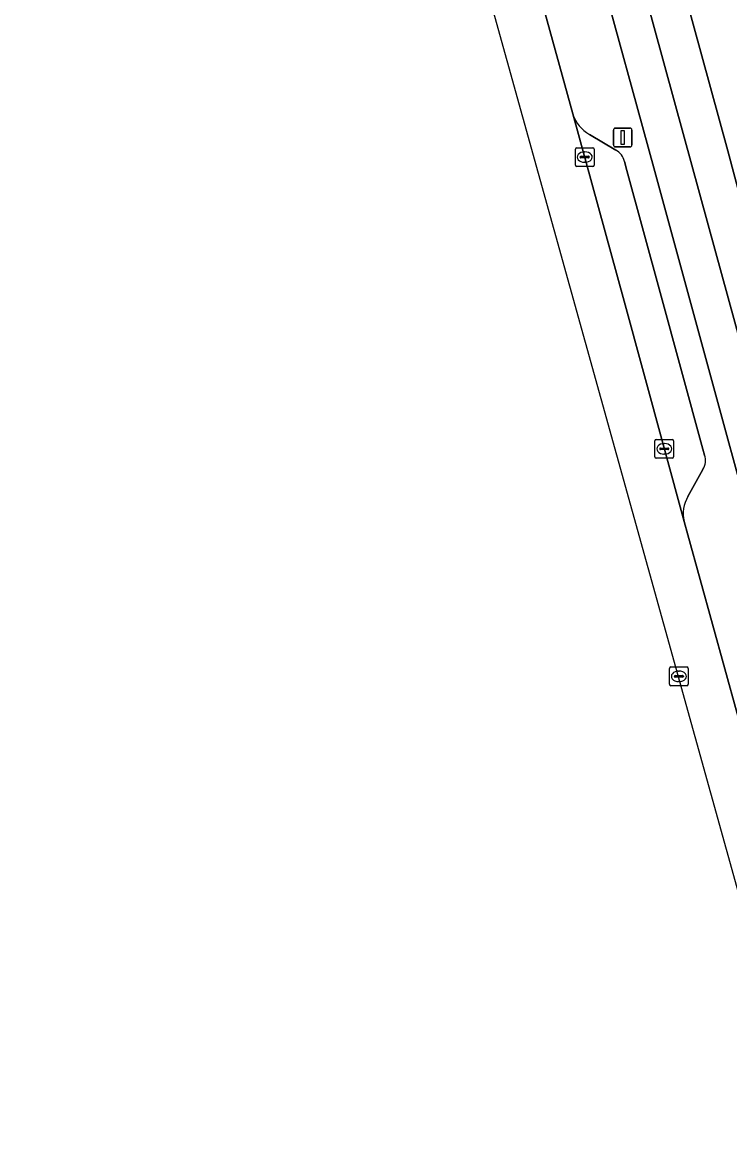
# Model space of a CAD drawing. Extents: x 162542 to 163147, y 380779 to 381521.
# Drawn here: x 162545.4 to 162583.2, y 381052.3 to 381111.7 of the extents above; entities that cross this region are included whole.
import ezdxf

# ---------------------------------------------------------------- set-up
doc = ezdxf.new("R2010")
doc.units = 0
for name, color, linetype in [('IMGEO_Berm_open', 7, 'Continuous'), ('IMGEO_Erf', 7, 'Continuous'), ('IMGEO_Fietspad_gesloten', 7, 'Continuous'), ('IMGEO_Kolk', 7, 'Continuous'), ('IMGEO_Lichtmast', 7, 'Continuous'), ('IMGEO_Parkeervlak_open', 7, 'Continuous'), ('IMGEO_Rijbaan_regionaal_gesloten', 7, 'Continuous'), ('IMGEO_Rioolput', 7, 'Continuous'), ('IMGEO_Voetpad_open', 7, 'Continuous')]:
    doc.layers.add(name, color=color, linetype=linetype)

msp = doc.modelspace()

# ---------------------------------------------------------------- linework, layer by layer
at = {"layer": 'IMGEO_Berm_open'}
for points in [[(162580.802, 381084.996), (162580.998, 381084.286), (162583.636, 381074.717), (162584.166, 381072.775), (162587.35, 381073.966), (162579.233, 381103.719), (162578.269, 381107.238), (162572.307, 381129.01), (162568.784, 381141.877)], [(162573.192, 381112.822), (162574.847, 381106.808)], [(162575.744, 381105.707), (162577.157, 381104.871)], [(162577.615, 381104.263), (162577.729, 381103.782), (162579.526, 381097.24), (162581.812, 381088.858), (162581.896, 381088.549)], [(162581.797, 381087.784), (162581.005, 381086.331)]]:
    msp.add_lwpolyline(points, dxfattribs=at)
for centre, radius, start, end in [((162576.637, 381107.351), 1.871, 196.86058, 241.47978), ((162576.645, 381104.009), 1.003, 14.69498, 59.28568), ((162581.092, 381088.264), 0.853, 325.73205, 19.52042), ((162582.505, 381085.42), 1.755, 148.72907, 193.97861)]:
    msp.add_arc(centre, radius, start, end, dxfattribs=at)
at = {"layer": 'IMGEO_Erf'}
msp.add_lwpolyline([(162576.291, 381129.86), (162583.138, 381104.821), (162586.182, 381093.351), (162590.201, 381094.388), (162590.15, 381094.574), (162588.626, 381100.154), (162595.543, 381102.043), (162600.79, 381103.477), (162599.98, 381106.441), (162599.216, 381109.238), (162593.969, 381107.805), (162587.563, 381106.055), (162586.009, 381111.743), (162585.479, 381111.599), (162585.434, 381111.762)], dxfattribs=at)
at = {"layer": 'IMGEO_Fietspad_gesloten'}
for points in [[(162643.462, 380875.449), (162639.655, 380889.439), (162637.353, 380897.897), (162637.06, 380898.972), (162635.614, 380904.269), (162634.818, 380907.18), (162628.553, 380930.119), (162627.119, 380935.366), (162613.988, 380983.443), (162609.049, 381001.918), (162603.581, 381022.358), (162590.197, 381071.276), (162588.809, 381076.324), (162582.093, 381100.864), (162580.289, 381107.447), (162569.546, 381146.716), (162569.494, 381146.907), (162565.078, 381163.085), (162555.861, 381196.62), (162551.297, 381213.188), (162551.179, 381213.625), (162548.732, 381222.717), (162546.96, 381221.17)], [(162563.738, 381160.379), (162566.376, 381150.67), (162568.784, 381141.877), (162572.307, 381129.01), (162578.269, 381107.238), (162579.233, 381103.719), (162587.35, 381073.966), (162588.244, 381070.704), (162588.271, 381070.711), (162589.315, 381066.9), (162589.289, 381066.894), (162595.339, 381044.824)]]:
    msp.add_lwpolyline(points, dxfattribs=at)
at = {"layer": 'IMGEO_Kolk'}
for p, q in [((162574.985, 381104.066), (162574.985, 381104.918)), ((162575.06, 381104.992), (162575.912, 381104.992)), ((162575.244, 381104.486), (162575.244, 381104.498)), ((162575.682, 381104.449), (162575.284, 381104.449)), ((162575.287, 381104.535), (162575.685, 381104.535)), ((162575.473, 381104.772), (162575.498, 381104.772)), ((162575.728, 381104.498), (162575.728, 381104.486)), ((162575.986, 381104.918), (162575.986, 381104.066)), ((162575.912, 381103.992), (162575.06, 381103.992)), ((162575.496, 381104.212), (162575.471, 381104.212)), ((162579.239, 381088.456), (162579.239, 381089.308)), ((162579.314, 381089.382), (162580.166, 381089.382)), ((162579.727, 381089.162), (162579.752, 381089.162)), ((162580.24, 381089.308), (162580.24, 381088.456)), ((162580.166, 381088.382), (162579.314, 381088.382)), ((162579.498, 381088.876), (162579.498, 381088.888)), ((162579.936, 381088.839), (162579.538, 381088.839)), ((162579.541, 381088.925), (162579.939, 381088.925)), ((162579.75, 381088.602), (162579.725, 381088.602)), ((162579.982, 381088.888), (162579.982, 381088.876))]:
    msp.add_line(p, q, dxfattribs=at)
for points in [[(162574.985, 381104.066), (162574.985, 381104.918)], [(162575.06, 381104.992), (162575.912, 381104.992)], [(162575.986, 381104.918), (162575.986, 381104.066)], [(162575.912, 381103.992), (162575.06, 381103.992)], [(162579.239, 381088.456), (162579.239, 381089.308)], [(162579.314, 381089.382), (162580.166, 381089.382)], [(162580.24, 381089.308), (162580.24, 381088.456)], [(162580.166, 381088.382), (162579.314, 381088.382)]]:
    msp.add_lwpolyline(points, dxfattribs=at)
for centre, radius, start, end in [((162575.062, 381104.916), 0.0765, 91.55205, 178.44795), ((162575.062, 381104.916), 0.0765, 91.55205, 178.44795), ((162575.284, 381104.495), 0.0403, 85.87752, 175.75265), ((162575.281, 381104.485), 0.0366, 178.93798, 274.71019), ((162575.685, 381104.492), 0.043, 264.86636, 352.45326), ((162575.689, 381104.497), 0.0386, 1.73085, 96.63898), ((162575.91, 381104.916), 0.0765, 1.55205, 88.44795), ((162575.91, 381104.916), 0.0765, 1.55205, 88.44795), ((162575.062, 381104.068), 0.0765, 181.55205, 268.44795), ((162575.062, 381104.068), 0.0765, 181.55205, 268.44795), ((162575.91, 381104.068), 0.0765, 271.55205, 358.44795), ((162575.91, 381104.068), 0.0765, 271.55205, 358.44795), ((162579.316, 381089.306), 0.0765, 91.55205, 178.44795), ((162579.316, 381089.306), 0.0765, 91.55205, 178.44795), ((162580.164, 381089.306), 0.0765, 1.55205, 88.44795), ((162580.164, 381089.306), 0.0765, 1.55205, 88.44795), ((162579.316, 381088.458), 0.0765, 181.55205, 268.44795), ((162579.316, 381088.458), 0.0765, 181.55205, 268.44795), ((162579.538, 381088.885), 0.0403, 85.87752, 175.75265), ((162579.535, 381088.875), 0.0366, 178.93798, 274.71019), ((162579.939, 381088.882), 0.043, 264.86636, 352.45326), ((162579.943, 381088.887), 0.0386, 1.73085, 96.63898), ((162580.164, 381088.458), 0.0765, 271.55205, 358.44795), ((162580.164, 381088.458), 0.0765, 271.55205, 358.44795)]:
    msp.add_arc(centre, radius, start, end, dxfattribs=at)
for centre, major_axis, ratio, start_param, end_param in [((162575.472, 381104.492), (-0.387, 0.002), 0.722429, 4.712389, 7.853982), ((162575.497, 381104.492), (-0.39, 0.002), 0.717154, 1.570796, 4.712389), ((162579.726, 381088.882), (-0.387, 0.002), 0.722429, 4.712389, 7.853982), ((162579.751, 381088.882), (-0.39, 0.002), 0.717154, 1.570796, 4.712389)]:
    msp.add_ellipse(centre, major_axis=major_axis, ratio=ratio, start_param=start_param, end_param=end_param, dxfattribs=at)
at = {"layer": 'IMGEO_Lichtmast'}
for p, q in [((162577.022, 381105.14), (162577.022, 381105.94)), ((162577.022, 381105.94), (162577.022, 381105.14)), ((162577.122, 381106.04), (162577.912, 381106.04)), ((162577.912, 381106.04), (162577.122, 381106.04)), ((162578.012, 381105.94), (162578.012, 381105.14)), ((162578.012, 381105.14), (162578.012, 381105.94)), ((162577.912, 381105.04), (162577.122, 381105.04)), ((162577.122, 381105.04), (162577.912, 381105.04))]:
    msp.add_line(p, q, dxfattribs=at)
msp.add_lwpolyline([(162577.442, 381105.915), (162577.592, 381105.915), (162577.592, 381105.165), (162577.442, 381105.165), (162577.442, 381105.915)], dxfattribs=at)
for centre, start, end in [((162577.122, 381105.94), 90, 180), ((162577.122, 381105.94), 90, 180), ((162577.912, 381105.94), 0, 90), ((162577.912, 381105.94), 360, 90), ((162577.122, 381105.14), 180, 270), ((162577.122, 381105.14), 180, 270), ((162577.912, 381105.14), 270, 0), ((162577.912, 381105.14), 270, 0)]:
    msp.add_arc(centre, 0.1, start, end, dxfattribs=at)
at = {"layer": 'IMGEO_Parkeervlak_open'}
for points in [[(162574.847, 381106.808), (162577.586, 381096.775), (162580.802, 381084.996)], [(162577.157, 381104.871), (162575.744, 381105.707)], [(162581.896, 381088.549), (162581.812, 381088.858), (162579.526, 381097.24), (162577.729, 381103.782), (162577.615, 381104.263)], [(162581.005, 381086.331), (162581.797, 381087.784)]]:
    msp.add_lwpolyline(points, dxfattribs=at)
for centre, radius, start, end in [((162576.637, 381107.351), 1.871, 196.86058, 241.47978), ((162576.645, 381104.009), 1.003, 14.69498, 59.28568), ((162581.092, 381088.264), 0.853, 325.73205, 19.52042), ((162582.505, 381085.42), 1.755, 148.72907, 193.97861)]:
    msp.add_arc(centre, radius, start, end, dxfattribs=at)
at = {"layer": 'IMGEO_Rijbaan_regionaal_gesloten'}
msp.add_lwpolyline([(162604.23, 380992.009), (162606.175, 380992.527), (162602.577, 381005.584), (162599.68, 381016.171), (162599.383, 381017.214), (162593.636, 381037.357), (162586.071, 381065.081), (162584.166, 381072.775), (162583.636, 381074.717), (162580.998, 381084.286), (162580.802, 381084.996), (162577.586, 381096.775), (162574.847, 381106.808), (162573.192, 381112.822), (162566.984, 381135.586), (162566.579, 381135.97), (162560.929, 381154.336), (162547.428, 381203.498), (162545.39, 381202.947), (162559.589, 381151.874), (162591.435, 381037.32), (162599.016, 381010.476), (162604.23, 380992.009)], dxfattribs=at)
at = {"layer": 'IMGEO_Rioolput'}
for p, q in [((162580.02, 381076.284), (162580.02, 381077.136)), ((162580.095, 381077.21), (162580.947, 381077.21)), ((162581.021, 381077.136), (162581.021, 381076.284)), ((162580.279, 381076.704), (162580.279, 381076.716)), ((162580.717, 381076.667), (162580.319, 381076.667)), ((162580.322, 381076.753), (162580.72, 381076.753)), ((162580.508, 381076.99), (162580.533, 381076.99)), ((162580.763, 381076.716), (162580.763, 381076.704)), ((162580.947, 381076.21), (162580.095, 381076.21)), ((162580.531, 381076.43), (162580.506, 381076.43))]:
    msp.add_line(p, q, dxfattribs=at)
for points in [[(162580.02, 381076.284), (162580.02, 381077.136)], [(162580.095, 381077.21), (162580.947, 381077.21)], [(162581.021, 381077.136), (162581.021, 381076.284)], [(162580.947, 381076.21), (162580.095, 381076.21)]]:
    msp.add_lwpolyline(points, dxfattribs=at)
for centre, radius, start, end in [((162580.097, 381077.134), 0.0765, 91.55205, 178.44795), ((162580.097, 381077.134), 0.0765, 91.55205, 178.44795), ((162580.945, 381077.134), 0.0765, 1.55205, 88.44795), ((162580.945, 381077.134), 0.0765, 1.55205, 88.44795), ((162580.319, 381076.713), 0.0403, 85.87752, 175.75265), ((162580.316, 381076.703), 0.0366, 178.93798, 274.71019), ((162580.72, 381076.71), 0.043, 264.86636, 352.45326), ((162580.724, 381076.715), 0.0386, 1.73085, 96.63898), ((162580.097, 381076.286), 0.0765, 181.55205, 268.44795), ((162580.097, 381076.286), 0.0765, 181.55205, 268.44795), ((162580.945, 381076.286), 0.0765, 271.55205, 358.44795), ((162580.945, 381076.286), 0.0765, 271.55205, 358.44795)]:
    msp.add_arc(centre, radius, start, end, dxfattribs=at)
for centre, major_axis, ratio, start_param, end_param in [((162580.507, 381076.71), (-0.387, 0.002), 0.722429, 4.712389, 7.853982), ((162580.532, 381076.71), (-0.39, 0.002), 0.717154, 1.570796, 4.712389)]:
    msp.add_ellipse(centre, major_axis=major_axis, ratio=ratio, start_param=start_param, end_param=end_param, dxfattribs=at)
at = {"layer": 'IMGEO_Voetpad_open'}
msp.add_lwpolyline([(162600.15, 381042.633), (162594.63, 381062.596), (162594.436, 381063.298), (162594.317, 381063.28), (162594.301, 381063.338), (162593.274, 381067.127), (162590.083, 381078.802), (162588.555, 381084.517), (162587.653, 381087.807), (162586.182, 381093.351), (162583.138, 381104.821), (162576.291, 381129.86), (162573.771, 381139.072), (162572.06, 381145.331), (162571.507, 381147.44), (162569.494, 381146.907), (162569.546, 381146.716), (162580.289, 381107.447), (162582.093, 381100.864), (162588.809, 381076.324), (162590.197, 381071.276), (162603.581, 381022.358)], dxfattribs=at)

doc.saveas('drawing.dxf')
